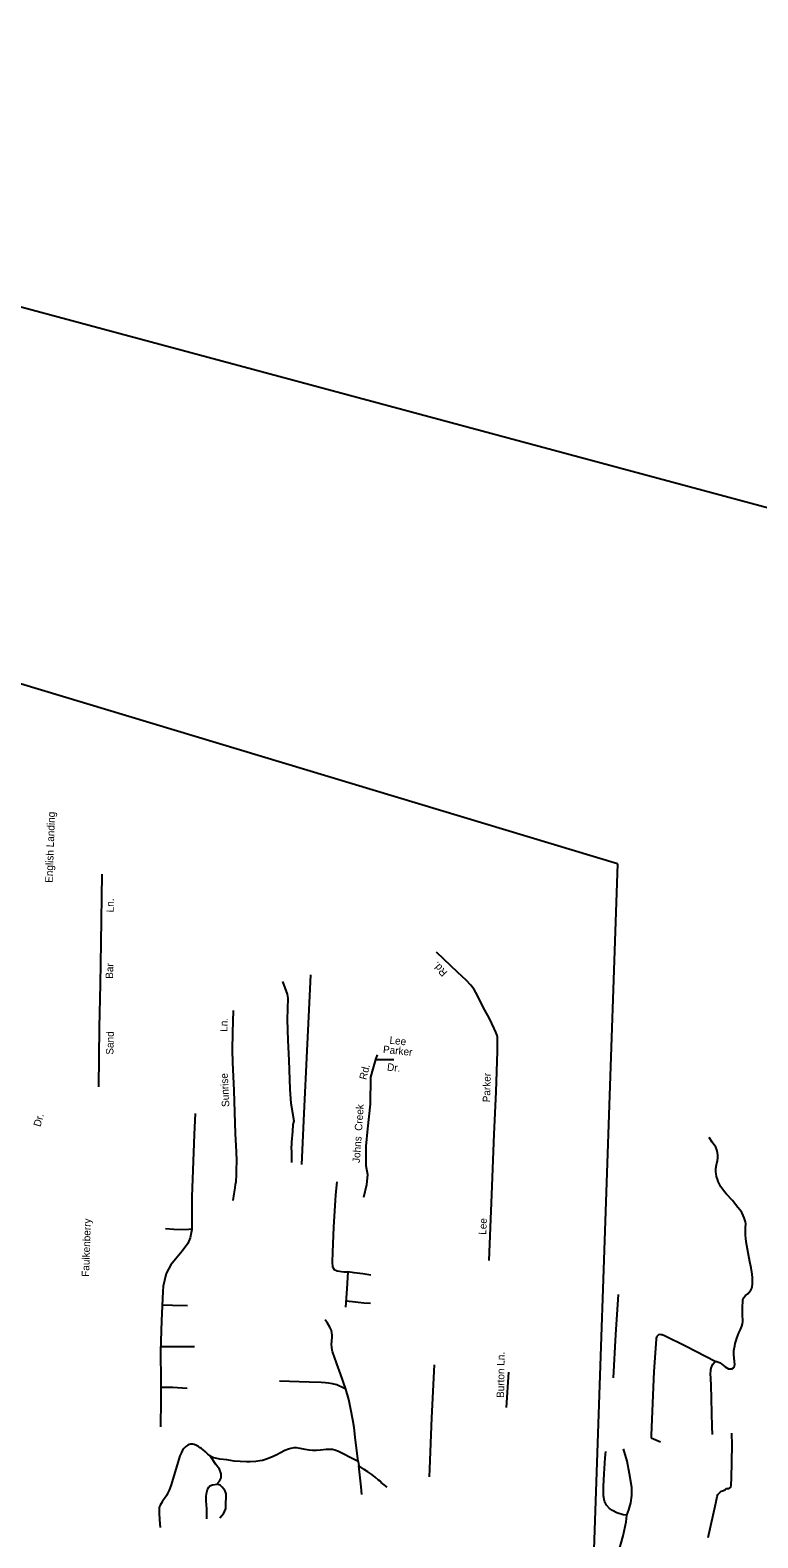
# Model space of a CAD drawing. Extents: x 2308163 to 2335412, y -96774 to 127732.
# Drawn here: x 2319692 to 2321289, y -13815 to -10505 of the extents above; entities that cross this region are included whole.
import ezdxf

# ---------------------------------------------------------------- set-up
doc = ezdxf.new("R2010")
doc.units = 0
for name, color, linetype in [('Old_Level_10', 7, 'Continuous'), ('Old_Level_35', 7, 'Continuous'), ('Old_Level_63', 7, 'Continuous')]:
    doc.layers.add(name, color=color, linetype=linetype)

msp = doc.modelspace()

# ---------------------------------------------------------------- linework, layer by layer
at = {"layer": 'Old_Level_35'}
for p, q in [((2321189.2, -13588.6), (2321188.8, -13571.6)), ((2321055.2, -13590.1), (2321054.9, -13595.8)), ((2321054.9, -13595.8), (2321075.7, -13604.3)), ((2320411.8, -13647.8), (2320413.1, -13657.3)), ((2320418.3, -13703.1), (2320413.1, -13657.3)), ((2320568.5, -13681.4), (2320569.2, -13664)), ((2320420.2, -13720.1), (2320418.3, -13703.1)), ((2319976.2, -13775.6), (2319977.2, -13792.5))]:
    msp.add_line(p, q, dxfattribs=at)
for points in [[(2319842.5, -12824.7), (2319844.6, -12694.7), (2319846.4, -12599.7), (2319848.1, -12508.7), (2319850.2, -12358.2)], [(2320699.2, -13206), (2320705.1, -13061.7), (2320710.3, -12929.2), (2320714.6, -12835.8), (2320717.8, -12746.8), (2320717.8, -12739.5), (2320717.8, -12730.6), (2320717.8, -12721.8), (2320717.6, -12715.8), (2320716.6, -12712.2), (2320714.3, -12705.2), (2320710.5, -12696.6), (2320700, -12675.3), (2320690, -12656.6), (2320670.3, -12617.6), (2320666.8, -12611), (2320659.3, -12601.8), (2320648.6, -12590.6), (2320630.9, -12574.1), (2320583.5, -12529.5)], [(2320288, -12995.4), (2320293.4, -12883.8), (2320300.2, -12745.9), (2320304.4, -12656), (2320307.7, -12579.1)], [(2320266.1, -12991), (2320266.2, -12967.4), (2320265.9, -12958), (2320266.6, -12952), (2320266.7, -12946.4), (2320268.7, -12923.1), (2320269.6, -12908.1), (2320271.3, -12900.1), (2320265.2, -12861.4), (2320263, -12829.9), (2320260.6, -12766.3), (2320258.1, -12723.2), (2320257.2, -12677.2), (2320258.3, -12630.2), (2320256.6, -12621.6), (2320246.7, -12593.9)], [(2320143.1, -12928.5), (2320139.9, -12832.9), (2320136.9, -12771.8), (2320136, -12744.7), (2320136.9, -12705.8), (2320138.6, -12657.2)], [(2320453.6, -12754.5), (2320450, -12765.1), (2320444.3, -12785.2), (2320439.2, -12804.1), (2320438.4, -12863), (2320432.7, -12917.4), (2320428.9, -12955.3), (2320428.7, -12997.7), (2320432.4, -13017.5), (2320430.4, -13040.3), (2320423.3, -13068.3)], [(2320450, -12765.1), (2320490.1, -12765.2)], [(2320054.1, -12883.5), (2320051.8, -12930), (2320047.1, -13066.7), (2320046.7, -13120.8), (2320046.6, -13138.6), (2320043.4, -13156.9), (2320037.9, -13169), (2320025.9, -13185.7), (2320011, -13203.7), (2320000.6, -13216.2), (2319990.8, -13234.7), (2319986.6, -13249.9), (2319983.7, -13262.4), (2319983.3, -13274.6), (2319980.2, -13338.4), (2319978.3, -13406.4), (2319979, -13470.6), (2319978.9, -13513.3), (2319978.3, -13571.7)], [(2320137.6, -13074.4), (2320139.9, -13060), (2320142.3, -13047), (2320142.9, -13039.5), (2320144.1, -13033.1), (2320144.9, -13018.1), (2320145.2, -13007.6), (2320145.7, -12988.2), (2320145.1, -12967.1), (2320143.1, -12928.5)], [(2321195.4, -13428.2), (2321197, -13428.2), (2321199, -13428.1), (2321202.5, -13429.3), (2321206.9, -13431.4), (2321209.9, -13434), (2321217.3, -13439.6), (2321221.2, -13442.3), (2321224.5, -13443.9), (2321228.5, -13444.4), (2321232.2, -13444), (2321235.3, -13442.1), (2321236.7, -13440.2), (2321237.8, -13437.5), (2321238.4, -13434.7), (2321236.4, -13413.6), (2321236.5, -13408.1), (2321236.6, -13404.1), (2321238.4, -13393.7), (2321239.5, -13388.7), (2321241.2, -13381.7), (2321242.8, -13376.8), (2321244.9, -13371.3), (2321247.6, -13364.9), (2321250.6, -13358), (2321253.9, -13350.5), (2321255.6, -13345.1), (2321256.2, -13340.5), (2321255.8, -13336.5), (2321255.5, -13328), (2321255.2, -13319), (2321255.5, -13307), (2321255.8, -13297), (2321256.3, -13293.1), (2321256.7, -13289.9), (2321258.1, -13287.3), (2321262.1, -13283.2), (2321266.7, -13279.3), (2321270.3, -13275.9), (2321273.4, -13271.4), (2321275.6, -13267.3), (2321276.8, -13263.3), (2321277.2, -13258), (2321277.3, -13252.5), (2321277, -13244.5), (2321276.2, -13236.5), (2321274.1, -13222.5), (2321271.3, -13209.4), (2321267.9, -13189.3), (2321263.4, -13165.1), (2321262.4, -13157.5), (2321261.8, -13151.6), (2321261.6, -13144.1), (2321262.2, -13133.6), (2321262.4, -13126.1), (2321262, -13121.6), (2321260.6, -13117.1), (2321259, -13112.9), (2321256.8, -13107.9), (2321253.6, -13101.3), (2321250.1, -13095.8), (2321245.2, -13089.7), (2321233.6, -13074.9), (2321220.4, -13060.6), (2321216, -13055.5), (2321212.2, -13050.4), (2321207.9, -13044.3), (2321204.8, -13038.9), (2321202, -13032.9), (2321200.2, -13028.1), (2321198.4, -13021.6), (2321197.5, -13016), (2321197.1, -13012), (2321197.1, -13004.4), (2321198, -12996.5), (2321200.2, -12986.5), (2321201.2, -12981.6), (2321201.4, -12974.9), (2321200.6, -12970.1), (2321198.8, -12963), (2321196.9, -12957.4), (2321188.7, -12946.3), (2321181.9, -12936.6)], [(2320365.4, -13033.3), (2320362.4, -13061.9), (2320358, -13133.3), (2320355.4, -13187.8), (2320354.7, -13209.9), (2320355.6, -13220.3), (2320359.3, -13226.3), (2320365.7, -13229.1), (2320380.6, -13231), (2320389.1, -13231.3)], [(2320046.6, -13137.3), (2320033.5, -13139.1), (2320007.3, -13138.2), (2319988.9, -13136.6)], [(2320389.1, -13231.3), (2320387.1, -13268.2), (2320384.4, -13308.5)], [(2320439.6, -13238.2), (2320422.1, -13235.6), (2320403.3, -13233.7), (2320389.1, -13231.3)], [(2319981.9, -13304), (2320004.2, -13304.2), (2320037.4, -13305.4)], [(2320385.3, -13295.2), (2320406.3, -13296.9), (2320424.4, -13299.4), (2320438.7, -13299.9)], [(2320972.5, -13463.8), (2320977.4, -13368.8), (2320983, -13280.9)], [(2320385.1, -13489.1), (2320373.5, -13455.2), (2320365, -13433.5), (2320359, -13416.6), (2320356.8, -13410.2), (2320355.7, -13405.8), (2320354.8, -13403.3), (2320353.8, -13396.8), (2320353.5, -13390.7), (2320354.2, -13382.8), (2320354.9, -13374.8), (2320355, -13370.3), (2320354.5, -13365.5), (2320353.2, -13360.2), (2320349.9, -13352.7), (2320344.6, -13344), (2320339.8, -13336.9)], [(2321195.4, -13428.2), (2321131.8, -13395.1), (2321084.3, -13371.9), (2321079.4, -13369.8), (2321076.9, -13369.2), (2321074, -13369), (2321071, -13369.8), (2321068.8, -13371.6), (2321067.3, -13373.5), (2321066.1, -13376.8), (2321066.1, -13379), (2321060.9, -13449.9), (2321055.2, -13590.1)], [(2319978.6, -13395.4), (2320001, -13395.1), (2320052.7, -13395.1)], [(2320569.2, -13664), (2320573.7, -13552.1), (2320579.1, -13435.3)], [(2321188.8, -13571.6), (2321186.3, -13479.5), (2321185.4, -13453.9), (2321185.5, -13449.4), (2321185.8, -13445.7), (2321187.2, -13440.9), (2321188.7, -13437.5), (2321190.4, -13434), (2321195.4, -13428.2)], [(2320385.1, -13489.1), (2320376.2, -13484.8), (2320369.8, -13481.7), (2320364.8, -13479.6), (2320355.4, -13476.8), (2320346.9, -13475.6), (2320339.9, -13475), (2320330.4, -13474.2), (2320304.4, -13473.6), (2320239.5, -13471.5)], [(2320737.4, -13529.3), (2320742.5, -13451.8)], [(2320036.4, -13487.3), (2320004.9, -13485.3), (2319979, -13485)], [(2320411.8, -13647.8), (2320405.1, -13594.6), (2320403.1, -13573), (2320400.5, -13556.5), (2320396.1, -13533.3), (2320391.1, -13511.2), (2320385.1, -13489.1)], [(2321180.1, -13814.4), (2321197, -13738.8), (2321199.5, -13724.4), (2321201.5, -13719.9), (2321204.5, -13716.5), (2321207.1, -13714.5), (2321209.6, -13713.1), (2321213.7, -13711.2), (2321217.7, -13709.3), (2321220.8, -13707.3), (2321221.9, -13707.1), (2321224.7, -13706.6), (2321227.6, -13705.4), (2321229.5, -13703.9), (2321230.3, -13699.5), (2321231.5, -13684.1), (2321233, -13612), (2321231.7, -13585.8)], [(2320077.1, -13626.7), (2320071.8, -13622.4), (2320067.8, -13619.5), (2320065.3, -13617.4), (2320061.9, -13614.8), (2320057.4, -13612.5), (2320052, -13610.6), (2320048.9, -13609.7), (2320044.1, -13609.4), (2320041, -13610.3), (2320038, -13611.7), (2320033.9, -13614.7), (2320029.3, -13619), (2320026.7, -13622.5), (2320023.9, -13628.2), (2320020.9, -13635.3), (2320016.1, -13650.2), (2320004, -13691.4), (2320000.8, -13701.3), (2319997.4, -13710.3), (2319993.5, -13718.2), (2319991.8, -13721.6), (2319987.2, -13729), (2319982.9, -13735), (2319979.9, -13739.9), (2319977.2, -13743.4), (2319976.2, -13746.3), (2319975.1, -13750.3), (2319975, -13753.7), (2319975.4, -13760.3), (2319976.2, -13775.6)], [(2320411.8, -13647.8), (2320396, -13639.3), (2320379.2, -13630.5), (2320368.8, -13625.7), (2320360.4, -13622.5), (2320355.4, -13621.3), (2320349.4, -13621.3), (2320341.9, -13621.6), (2320329.4, -13622.8), (2320320.3, -13623.2), (2320311.8, -13623.4), (2320304.4, -13622.7), (2320295.4, -13621.4), (2320284.9, -13619.2), (2320276.5, -13618), (2320270.4, -13617.8), (2320264.4, -13619.2), (2320259.4, -13620.6), (2320250.8, -13623.8), (2320241.7, -13628.6), (2320233.6, -13632.9), (2320225.5, -13636.8), (2320216.9, -13640.6), (2320210.8, -13642.9), (2320202.2, -13645.2), (2320196.2, -13646.1), (2320187.7, -13647.4), (2320175.1, -13648.2), (2320166.9, -13648.3), (2320152.7, -13647.8), (2320139.7, -13646.7), (2320123.7, -13644.3), (2320108.3, -13642.4), (2320098.8, -13640.7), (2320094.5, -13639.3), (2320090.4, -13637.5), (2320086.9, -13635.4), (2320082, -13631.8), (2320077.1, -13626.7)], [(2320108.5, -13771.5), (2320117.3, -13761.4), (2320121.3, -13751), (2320121.8, -13737.5), (2320122.4, -13728.1), (2320122.5, -13723), (2320122.4, -13718.9), (2320121.7, -13716.4), (2320119.9, -13712.6), (2320117.1, -13708.4), (2320113.3, -13703.8), (2320108.8, -13699.5), (2320101.5, -13697.5), (2320107.5, -13691), (2320111.5, -13683.9), (2320111.5, -13674.8), (2320107.9, -13664.2), (2320099.9, -13654.5), (2320086.9, -13635.4)], [(2321001.8, -13765.2), (2320993.3, -13764.9), (2320979.2, -13760.6), (2320970, -13755.6), (2320963.5, -13750.6), (2320957.2, -13743.8), (2320952.7, -13735.1), (2320950.3, -13722.8), (2320950.1, -13702.9), (2320952, -13674.7), (2320954.1, -13639.8), (2320955.7, -13625.6)], [(2321001.8, -13765.2), (2321005.9, -13754), (2321010.3, -13738.1), (2321012.7, -13722.1), (2321012.3, -13705.1), (2321007.7, -13674.7), (2321002.1, -13647.2), (2320994.3, -13619.9)], [(2320460.1, -13691.2), (2320456.9, -13688.3), (2320449.4, -13682), (2320442.1, -13676.5), (2320433.2, -13670.2), (2320424.9, -13665), (2320413.1, -13657.3)], [(2320079.7, -13773.7), (2320080, -13751.4), (2320078.6, -13734.1), (2320078.7, -13723.5), (2320079.5, -13715), (2320081.1, -13709.4), (2320083.9, -13704.4), (2320086.6, -13700.8), (2320092.2, -13698.6), (2320101.5, -13697.5)], [(2320475.8, -13704.4), (2320462.7, -13693.5), (2320460.1, -13691.2)], [(2320978.1, -13876.7), (2320981.8, -13852.3), (2320993.6, -13811.1), (2321000.3, -13780.2), (2321001.8, -13765.2)]]:
    msp.add_lwpolyline(points, dxfattribs=at)
at = {"layer": 'Old_Level_63'}
msp.add_line((2320981.2, -12335.3), (2318948.8, -11722.3), dxfattribs=at)
for points in [[(2324171.2, -12419.9), (2323510.7, -12146.1), (2317410.9, -10504.9)], [(2320981.2, -12335.3), (2320867.9, -15621.3), (2318816.5, -15556.5), (2318948.8, -11722.3)]]:
    msp.add_lwpolyline(points, dxfattribs=at)

# ---------------------------------------------------------------- texts
at = {"layer": 'Old_Level_10'}
for s, height, rotation, p in [('English Landing', 16.404, 88.0247, (2319741.4, -12377.3)), ('Ln.', 16.4, 89.0989, (2319875.4, -12442)), ('Bar', 16.4, 88.1197, (2319873.9, -12588)), ('Rd.', 16.4, 132.9634, (2320608.9, -12573.5)), ('Ln.', 16.4, 88.0624, (2320124.7, -12704.3)), ('Sand', 16.4, 88.9158, (2319874.8, -12754.5)), ('Parker', 16.4, 354.2925, (2320465.8, -12750.6)), ('Lee', 16.4, 354.2925, (2320480.1, -12730.3)), ('Dr.', 16.4, 354.2925, (2320474.7, -12789.3)), ('Sunrise', 16.4, 92.8193, (2320129.3, -12868.8)), ('Rd.', 16.4, 76.1913, (2320429.8, -12810.6)), ('Parker', 16.4, 88.7193, (2320701.5, -12859.1)), ('Johns  Creek ', 16.404, 86.0484, (2320415.5, -12992.6)), ('Dr.', 16.4, 74.2787, (2319714.6, -12913.9)), ('Faulkenberry', 16.404, 88.1377, (2319821.4, -13242.3)), ('Lee', 16.4, 86.8925, (2320692.7, -13150.2)), ('Burton Ln.', 16.4, 89.2977, (2320732.1, -13508.2))]:
    msp.add_text(s, height=height, rotation=rotation, dxfattribs=at).set_placement(p)

doc.saveas('drawing.dxf')
